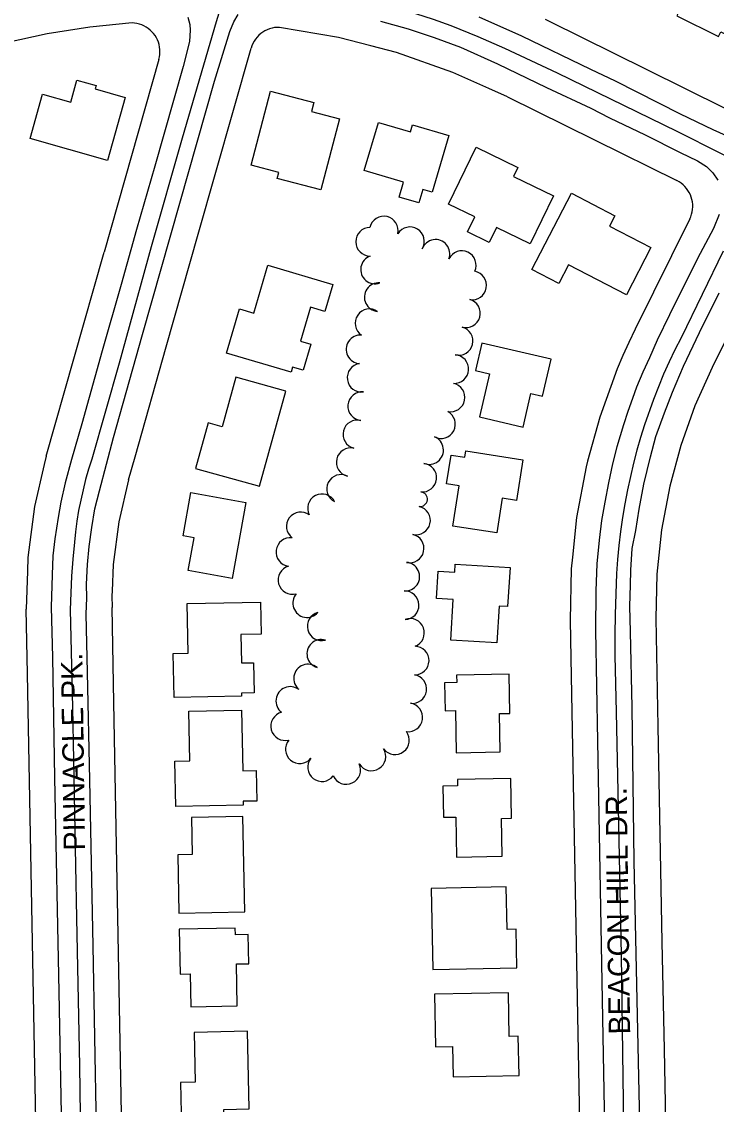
# Model space of a CAD drawing. Extents: x -25029 to 2274964, y -81170 to 687028.
# Drawn here: x -15694 to -15209, y -68364 to -67607 of the extents above; entities that cross this region are included whole.
import ezdxf

# ---------------------------------------------------------------- set-up
doc = ezdxf.new("R2010")
doc.units = 0
for name, color, linetype in [('81911BEA - RW_X_Fee_RW', 7, 'Continuous'), ('BLDG', 7, 'Continuous'), ('GE_X_CL_2000', 7, 'Continuous'), ('ROAD', 7, 'Continuous'), ('ROAD-NAME', 7, 'Continuous'), ('TREES', 7, 'Continuous')]:
    doc.layers.add(name, color=color, linetype=linetype)

msp = doc.modelspace()

# ---------------------------------------------------------------- linework, layer by layer
at = {"layer": '81911BEA - RW_X_Fee_RW'}
for p, q in [((-15570.88, -67755.6), (-15533.99, -67625.75)), ((-15598.49, -67633.58), (-15636.8, -67768.24)), ((-15227.25, -67745.09), (-15265.41, -67822.2)), ((-15173.47, -67771.71), (-15211.63, -67848.81)), ((-15690.36, -68062.94), (-15691.21, -68017.77)), ((-15310.95, -68025.56), (-15310.45, -68051.99))]:
    msp.add_line(p, q, dxfattribs=at)
for points in [[(-15617.24, -67608.03), (-15646.82, -67610.98), (-15676.49, -67615.74), (-15705.2, -67622.07)], [(-15598.49, -67633.58), (-15598.09, -67631.89), (-15597.83, -67630.17), (-15597.73, -67628.44), (-15597.78, -67626.7), (-15597.97, -67624.97), (-15598.32, -67623.27), (-15598.81, -67621.6), (-15599.44, -67619.99), (-15600.22, -67618.43), (-15601.12, -67616.94), (-15602.15, -67615.54), (-15603.29, -67614.24), (-15604.55, -67613.04), (-15605.9, -67611.95), (-15607.35, -67610.98), (-15608.87, -67610.14), (-15610.46, -67609.44), (-15612.1, -67608.87), (-15613.79, -67608.45), (-15615.5, -67608.18), (-15617.24, -67608.03)], [(-15202.63, -67667.84), (-15257.61, -67640.63), (-15324.83, -67607.36), (-15328.11, -67605.74)], [(-15514.04, -67611.17), (-15515.81, -67611.21), (-15517.58, -67611.39), (-15519.32, -67611.72), (-15521.03, -67612.21), (-15522.68, -67612.84), (-15524.28, -67613.62), (-15525.8, -67614.53), (-15527.23, -67615.58), (-15528.56, -67616.74), (-15529.79, -67618.02), (-15530.9, -67619.41), (-15531.88, -67620.89), (-15532.73, -67622.44), (-15533.44, -67624.07), (-15533.99, -67625.75)], [(-15354.81, -67659.64), (-15367.77, -67653.88), (-15392.99, -67642.66), (-15432.43, -67628.85), (-15450.34, -67624.19), (-15472.87, -67618.33), (-15514.04, -67611.17)], [(-15354.81, -67659.64), (-15293.95, -67689.77), (-15236.3, -67718.3)], [(-15227.25, -67745.09), (-15226.54, -67743.5), (-15225.98, -67741.85), (-15225.56, -67740.15), (-15225.29, -67738.43), (-15225.18, -67736.69), (-15225.21, -67734.94), (-15225.4, -67733.21), (-15225.74, -67731.5), (-15226.22, -67729.82), (-15226.85, -67728.19), (-15227.62, -67726.63), (-15228.53, -67725.13), (-15229.56, -67723.73), (-15230.7, -67722.41), (-15231.96, -67721.2), (-15233.32, -67720.11), (-15234.77, -67719.14), (-15236.3, -67718.3)], [(-15619.64, -67927.32), (-15615.11, -67911.36), (-15593.26, -67834.4), (-15570.88, -67755.6)], [(-15677.35, -67910.92), (-15657.98, -67842.76), (-15636.8, -67768.24)], [(-15265.41, -67822.2), (-15269.8, -67831.33), (-15273.97, -67840.56), (-15277.94, -67849.87)], [(-15277.94, -67849.87), (-15290.26, -67883.69), (-15298.7, -67914.47), (-15299.78, -67918.4), (-15306.42, -67953.78), (-15309.32, -67981.57), (-15310.16, -67989.57), (-15310.95, -68025.56)], [(-15211.63, -67848.81), (-15223.66, -67875.69), (-15233.57, -67903.42), (-15241.31, -67931.84)], [(-15677.35, -67910.92), (-15678.72, -67916.8), (-15685.48, -67946.02), (-15690.12, -67981.75), (-15690.4, -67991.23), (-15691.21, -68017.77)], [(-15619.64, -67927.32), (-15626.43, -67956.66), (-15630.31, -67986.53), (-15631.04, -68005.3)], [(-15241.31, -67931.84), (-15247.05, -67962.4), (-15250.27, -67993.33), (-15250.96, -68024.4)], [(-15631.04, -68005.3), (-15631.26, -68008.14), (-15631.22, -68016.64)], [(-15615.82, -68832.95), (-15617.24, -68757.95), (-15618.65, -68682.96), (-15620.07, -68607.98), (-15621.48, -68532.99), (-15622.9, -68458), (-15624.31, -68383.02), (-15625.73, -68308.03), (-15627.14, -68233.04), (-15628.55, -68158.06), (-15629.97, -68083.07), (-15631.22, -68016.64)], [(-15250.96, -68024.4), (-15249.54, -68099.69), (-15248.12, -68174.95), (-15246.7, -68250.2), (-15245.28, -68325.45), (-15243.86, -68400.71), (-15242.44, -68475.97), (-15241.02, -68551.22), (-15239.6, -68626.48), (-15238.19, -68701.47), (-15236.78, -68776.45), (-15235.36, -68851.44), (-15233.95, -68926.45)], [(-15310.45, -68051.99), (-15309.04, -68126.98), (-15307.62, -68201.97), (-15306.21, -68276.95), (-15304.79, -68351.94), (-15303.38, -68426.93), (-15301.97, -68501.91), (-15300.55, -68576.9), (-15299.14, -68651.89), (-15297.72, -68726.87), (-15296.31, -68801.86), (-15294.9, -68876.86)], [(-15674.3, -68914.7), (-15677.08, -68767.28), (-15679.05, -68662.83), (-15680.46, -68587.85), (-15681.87, -68512.86), (-15683.29, -68437.87), (-15684.7, -68362.89), (-15686.12, -68287.9), (-15687.53, -68212.91), (-15688.95, -68137.93), (-15690.36, -68062.94)]]:
    msp.add_lwpolyline(points, dxfattribs=at)
at = {"layer": 'BLDG'}
for points in [[(-15236.26, -67603.03), (-15207.16, -67617.53), (-15205.55, -67614.29), (-15186.35, -67623.85), (-15172.54, -67596.11), (-15220.84, -67572.06)], [(-15679.76, -67657.87), (-15660.12, -67663.44), (-15655.76, -67648.07), (-15642.37, -67651.87), (-15643.02, -67654.17), (-15621.92, -67660.16), (-15634.42, -67704.22), (-15688.55, -67688.86)], [(-15490.1, -67663.63), (-15491.78, -67670.07), (-15472.28, -67675.14), (-15485.16, -67724.69), (-15515.64, -67716.77), (-15514.54, -67712.55), (-15533.91, -67707.52), (-15520.45, -67655.74)], [(-15422.55, -67684.23), (-15421.11, -67679.36), (-15395.75, -67686.85), (-15407.46, -67726.46), (-15413.92, -67724.55), (-15416.68, -67733.9), (-15430.48, -67729.82), (-15427.39, -67719.37), (-15454.81, -67711.26), (-15444.87, -67677.63)], [(-15338.79, -67762.49), (-15362.36, -67751.11), (-15367.43, -67761.61), (-15382.78, -67754.2), (-15377.65, -67743.58), (-15395.9, -67734.77), (-15376.64, -67694.91), (-15347.46, -67709.01), (-15350.56, -67715.43), (-15322.59, -67728.94)], [(-15279.73, -67742.8), (-15283.48, -67750.02), (-15254.49, -67765.07), (-15271.61, -67798.07), (-15311.96, -67777.13), (-15318.78, -67790.27), (-15337.63, -67780.49), (-15309.93, -67727.13)], [(-15476.91, -67790.83), (-15482.45, -67809.65), (-15492.43, -67806.71), (-15499.4, -67830.4), (-15492.24, -67832.51), (-15497.62, -67850.81), (-15505, -67848.63), (-15506.05, -67852.19), (-15551.15, -67838.92), (-15542.05, -67808), (-15532.1, -67810.93), (-15522.25, -67777.48)], [(-15377.16, -67851.06), (-15367.33, -67853.35), (-15374.33, -67883.41), (-15343.76, -67890.53), (-15338.3, -67867.13), (-15330.25, -67869), (-15324.22, -67843.14), (-15372.68, -67831.84)], [(-15544.61, -67855.7), (-15554.28, -67890.35), (-15564.09, -67887.62), (-15572.96, -67919.43), (-15528.2, -67931.91), (-15509.66, -67865.45)], [(-15348.51, -67941.79), (-15358.35, -67940.26), (-15362.13, -67964.52), (-15392.98, -67959.72), (-15388.6, -67931.57), (-15397.27, -67930.22), (-15394.14, -67910.16), (-15384.6, -67911.64), (-15383.91, -67907.21), (-15344.09, -67913.4)], [(-15577.92, -67990.72), (-15573.8, -67967.94), (-15581.54, -67966.54), (-15576.06, -67936.21), (-15537.65, -67943.15), (-15547.26, -67996.26)], [(-15354.64, -68015.99), (-15360.49, -68015.63), (-15362.08, -68041.37), (-15394.42, -68039.36), (-15392.67, -68011.12), (-15404.42, -68010.39), (-15403.23, -67991.23), (-15391.58, -67991.95), (-15391.23, -67986.38), (-15352.95, -67988.76)], [(-15527.45, -68012.92), (-15527.02, -68035.19), (-15541.05, -68035.46), (-15540.66, -68055.36), (-15532.33, -68055.2), (-15531.92, -68076.32), (-15540.73, -68076.49), (-15540.69, -68078.69), (-15587.84, -68079.6), (-15588.43, -68048.86), (-15577.98, -68048.66), (-15578.65, -68013.91)], [(-15359.72, -68117.5), (-15360.23, -68090.76), (-15353.12, -68090.63), (-15353.64, -68063.3), (-15390.28, -68064), (-15390.19, -68069.01), (-15398.66, -68069.17), (-15398.28, -68088.78), (-15391.12, -68088.65), (-15390.56, -68118.09)], [(-15540.59, -68088.28), (-15539.77, -68130.8), (-15530.49, -68130.62), (-15530.07, -68151.92), (-15539.54, -68152.1), (-15539.49, -68154.8), (-15586.7, -68155.71), (-15587.31, -68123.92), (-15576.77, -68123.72), (-15577.44, -68088.99)], [(-15358.35, -68190.44), (-15358.86, -68164.03), (-15351.85, -68163.9), (-15352.38, -68136.17), (-15389.74, -68136.88), (-15389.66, -68141.38), (-15399.93, -68141.58), (-15399.52, -68163.25), (-15390.81, -68163.09), (-15390.28, -68191.05)], [(-15575.75, -68163.48), (-15575.25, -68189.3), (-15585.29, -68189.49), (-15584.51, -68230.15), (-15538.4, -68229.26), (-15539.69, -68162.78)], [(-15407.02, -68269.65), (-15348.1, -68268.53), (-15348.61, -68241.52), (-15355.04, -68241.64), (-15355.61, -68211.91), (-15408.11, -68212.91)], [(-15543.7, -68295.12), (-15544.27, -68265.75), (-15535.66, -68265.59), (-15536.06, -68245.12), (-15544.96, -68245.3), (-15545.05, -68240.67), (-15584.18, -68241.42), (-15583.57, -68272.91), (-15576.48, -68272.77), (-15576.04, -68295.75)], [(-15405.04, -68323.62), (-15393.15, -68323.39), (-15392.74, -68344.67), (-15346.65, -68343.8), (-15347.17, -68316.34), (-15353.45, -68316.46), (-15354.03, -68285.92), (-15405.74, -68286.91)], [(-15573.73, -68313.56), (-15573.06, -68348.4), (-15583.23, -68348.59), (-15582.61, -68380.67), (-15552.75, -68380.09), (-15552.99, -68367.44), (-15535.35, -68367.1), (-15536.4, -68312.84)]]:
    msp.add_lwpolyline(points, close=True, dxfattribs=at)
at = {"layer": 'GE_X_CL_2000'}
for points in [[(-15549.44, -67578.26), (-15558.49, -67607.22), (-15582.08, -67688.7), (-15603.84, -67764.46), (-15626.29, -67845.78), (-15645.38, -67912.89), (-15647.63, -67919.99), (-15649.68, -67927.14), (-15651.51, -67934.36), (-15653.14, -67941.62), (-15654.56, -67948.93), (-15655.77, -67956.27), (-15656.76, -67963.65), (-15657.54, -67971.05), (-15658.64, -67982.83), (-15659.5, -67994.64), (-15660.11, -68006.47), (-15660.47, -68018.31), (-15658.88, -68086.48), (-15656.14, -68233.78), (-15654.04, -68336.85), (-15652.89, -68423.01)], [(-15549.44, -67578.26), (-15540.13, -67578.57), (-15528.29, -67579.53), (-15516.47, -67580.73), (-15504.68, -67582.19), (-15492.92, -67583.88), (-15481.2, -67585.83), (-15469.53, -67588.02), (-15456.81, -67591.03), (-15444.17, -67594.3), (-15431.58, -67597.81), (-15419.07, -67601.56), (-15406.64, -67605.55), (-15394.28, -67609.8), (-15375.49, -67617.66), (-15356.83, -67625.82), (-15338.28, -67634.26), (-15319.87, -67642.98), (-15236.22, -67683.77), (-15175.19, -67714.38)], [(-15203.88, -67767.6), (-15233.39, -67828.08), (-15237.65, -67836.51), (-15241.7, -67845.03), (-15245.54, -67853.65), (-15249.16, -67862.36), (-15252.58, -67871.16), (-15258.83, -67888.86), (-15261.65, -67897.76), (-15264.24, -67906.73), (-15266.59, -67915.76), (-15270.84, -67934.44), (-15272.73, -67944.09), (-15274.38, -67953.77), (-15275.77, -67963.5), (-15276.92, -67973.25), (-15277.82, -67983.04), (-15278.47, -67992.84), (-15279.07, -68007.15), (-15279.47, -68021.46), (-15279.67, -68035.78), (-15279.67, -68050.09), (-15278.83, -68089.75), (-15277.42, -68156.44), (-15275.31, -68259.67), (-15274.07, -68344.91), (-15273.29, -68394.78)]]:
    msp.add_lwpolyline(points, dxfattribs=at)
at = {"layer": 'ROAD'}
for points in [[(-15578.2, -67604.02), (-15576.77, -67609.08), (-15576.5, -67613.04), (-15577.15, -67620.95), (-15581.38, -67638.64), (-15601.38, -67708.29), (-15614.15, -67752.51), (-15624.76, -67790.81), (-15638.07, -67837.15), (-15652.44, -67888.32), (-15659.5, -67913.1), (-15664.02, -67929.62), (-15667.05, -67943), (-15668.89, -67953.68), (-15671.27, -67968.67), (-15672.53, -67980.6), (-15673.06, -67993.86), (-15673.74, -68016.41), (-15672.83, -68051.36), (-15671.4, -68135.6), (-15668.4, -68285.18), (-15666.28, -68395.29)], [(-15639.72, -68508.42), (-15644.43, -68253.13), (-15646.66, -68137.39), (-15648.44, -68061.72), (-15649.32, -68021.35), (-15648.94, -68009.93), (-15649.09, -68000.26), (-15648.4, -67986.64), (-15647.13, -67973.91), (-15645.28, -67960.74), (-15643.13, -67947.79), (-15639.96, -67935.07), (-15630.09, -67897.86), (-15609.86, -67825.79), (-15583.91, -67734.06), (-15559.55, -67648.69), (-15548.82, -67614.05), (-15545.99, -67607.33), (-15543.02, -67602.15)], [(-15443.45, -67606.77), (-15424.15, -67612.11), (-15405.96, -67618.18), (-15387.55, -67625.13), (-15361.63, -67636.74), (-15327.55, -67653.18), (-15296.47, -67667.71)], [(-15296.48, -67640.62), (-15344.79, -67617.24), (-15374.58, -67604.13)], [(-15201.57, -67687.1), (-15210.94, -67682.91), (-15233.82, -67671.89), (-15279.25, -67648.77), (-15296.48, -67640.62)], [(-15296.47, -67667.71), (-15283.32, -67674.41), (-15258.45, -67686.34), (-15233.87, -67698.56), (-15221.93, -67704.48), (-15215.59, -67708.39), (-15211.07, -67712.76), (-15207.72, -67717.9)], [(-15206.77, -67741.92), (-15210.76, -67751.66), (-15221.88, -67772.72), (-15241.46, -67812.16), (-15250.04, -67829.74), (-15255.4, -67842.12), (-15260.12, -67852.27), (-15264.41, -67862.58), (-15267.2, -67870.47), (-15270.59, -67879.64), (-15273.63, -67888.96), (-15278.33, -67904.25), (-15281.36, -67916.18), (-15284.2, -67929.56), (-15286.69, -67943.09), (-15289.02, -67955.83), (-15290.5, -67969.6), (-15292.19, -67986.04), (-15292.92, -68004.96), (-15293.29, -68032.64), (-15291.79, -68110.1), (-15288.87, -68265.36), (-15285.07, -68481.52)], [(-15255.15, -68748.36), (-15256.64, -68676.43), (-15261.36, -68420.2), (-15266.22, -68193.97), (-15267.51, -68086.24), (-15268.8, -68033.65), (-15269.11, -68015.79), (-15268.62, -68001.13), (-15268.44, -67990.65), (-15267.5, -67975.49), (-15265.04, -67962.9), (-15262.73, -67947.85), (-15259.43, -67930.43), (-15254.79, -67911.31), (-15251.06, -67897.23), (-15244.96, -67880.68), (-15239.41, -67866.06), (-15231.61, -67848.03), (-15220.43, -67824.44), (-15206.69, -67796.71)]]:
    msp.add_lwpolyline(points, dxfattribs=at)
at = {"layer": 'TREES'}
for centre, radius, start, end in [((-15441.15, -67753.22), 10, 347.08556, 167.08556), ((-15450.82, -67760.99), 10, 90.44158, 270.44158), ((-15422.88, -67760.69), 10, 328.43582, 148.43582), ((-15405.02, -67769.49), 10, 339.13939, 159.13939), ((-15386.65, -67777.37), 10, 334.40928, 154.40928), ((-15447.35, -67780.39), 10, 109.86344, 289.86344), ((-15379.37, -67791.53), 10, 259.98161, 79.98161), ((-15444.74, -67799.76), 10, 85.45879, 265.45879), ((-15383.77, -67811.02), 10, 254.59692, 74.59692), ((-15451.18, -67817.99), 10, 55.61493, 235.61493), ((-15388.86, -67830.36), 10, 255.91769, 75.91769), ((-15457.51, -67836.21), 10, 86.08354, 266.08354), ((-15391.92, -67850.04), 10, 266.41771, 86.41771), ((-15456.78, -67856.09), 10, 98.12953, 278.12953), ((-15456.3, -67875.95), 10, 84.62711, 264.62711), ((-15394.53, -67869.82), 10, 258.51696, 78.51696), ((-15401.17, -67888.48), 10, 242.34587, 62.34587), ((-15459.7, -67895.59), 10, 75.72549, 255.72549), ((-15409.49, -67906.63), 10, 248.37623, 68.37623), ((-15464.37, -67915.04), 10, 77.26463, 257.26463), ((-15414.26, -67925.87), 10, 263.77537, 83.77537), ((-15471.07, -67933.73), 10, 63.30715, 243.30715), ((-15484.42, -67947.3), 10, 27.62494, 207.62494), ((-15415.89, -67940.95), 5.17, 263.95055, 83.95055), ((-15499.26, -67959.95), 10, 53.2898, 233.2898), ((-15418.66, -67955.84), 10, 257.12513, 77.12513), ((-15506.51, -67977.89), 10, 82.70281, 262.70281), ((-15423.12, -67975.34), 10, 257.12513, 77.12513), ((-15505.08, -67997.44), 10, 105.65297, 285.65297), ((-15426.13, -67995.06), 10, 265.49843, 85.49843), ((-15494.8, -68013.59), 10, 139.2714, 319.2714), ((-15426.63, -68015.02), 10, 271.64585, 91.64585), ((-15484.64, -68029.77), 10, 105.00142, 285.00142), ((-15422.85, -68034.39), 10, 290.42874, 110.42874), ((-15484.93, -68049.01), 10, 73.22744, 253.22744), ((-15419.59, -68053.76), 10, 268.69263, 88.69263), ((-15494.19, -68066.29), 10, 50.43618, 230.43618), ((-15421.22, -68073.66), 10, 261.94893, 81.94893), ((-15506.63, -68081.95), 10, 52.64369, 232.64369), ((-15424.02, -68093.46), 10, 261.94893, 81.94893), ((-15510.17, -68099.57), 10, 104.62939, 284.62939), ((-15433.39, -68109.41), 10, 217.17802, 37.17802), ((-15499.95, -68115.64), 10, 140.27576, 320.27576), ((-15449.85, -68120.72), 10, 211.80838, 31.80838), ((-15484.39, -68128.2), 10, 141.92771, 321.92771), ((-15467.43, -68130.18), 10, 204.75557, 24.75557)]:
    msp.add_arc(centre, radius, start, end, dxfattribs=at)

# ---------------------------------------------------------------- texts
at = {"layer": 'ROAD-NAME'}
for s, p in [('PINNACLE PK.', (-15650.01, -68186.39)), ('BEACON HILL DR.', (-15268.9, -68314.94))]:
    msp.add_text(s, height=15, rotation=90.81239, dxfattribs=at).set_placement(p)

doc.saveas('drawing.dxf')
